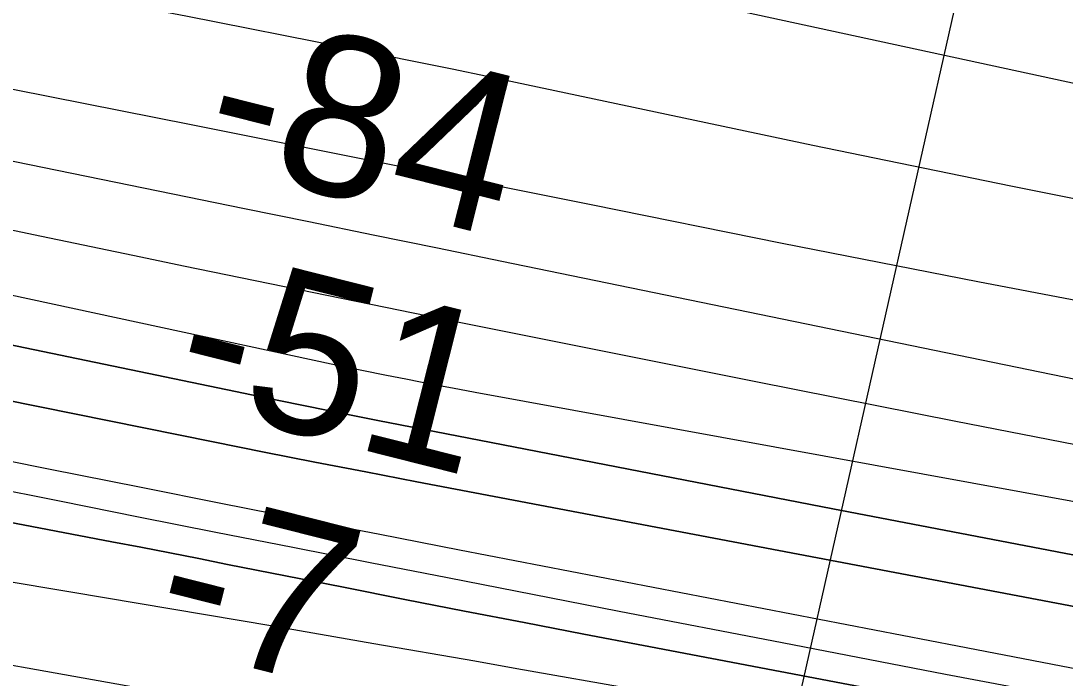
# Model space of a CAD drawing. Extents: x 3734862 to 3772949, y 391520 to 417239.
# Drawn here: x 3746022.5 to 3746460.2, y 404166.1 to 404441.5 of the extents above; entities that cross this region are included whole.
import ezdxf

# ---------------------------------------------------------------- set-up
doc = ezdxf.new("R2010")
doc.units = 0
for name, color, linetype in [('V-RIVR-EDGE', 7, 'Continuous'), ('V-RIVR-RANG', 7, 'Continuous'), ('V-TOPO-DPTH', 7, 'Continuous'), ('V-TOPO-MAJR', 7, 'Continuous'), ('V-TOPO-MINR', 7, 'Continuous'), ('V-TOPO-WATR', 7, 'Continuous')]:
    doc.layers.add(name, color=color, linetype=linetype)

msp = doc.modelspace()

# ---------------------------------------------------------------- linework, layer by layer
at = {"layer": 'V-RIVR-EDGE'}
msp.add_spline([(3743293.35, 404868.11), (3743323.66, 404860.76), (3743346.3, 404858.28), (3743379.44, 404853.34), (3743405.31, 404846), (3743461.88, 404831.3), (3743501.07, 404815.03), (3743532.17, 404803.23), (3743554.39, 404794.68), (3743570.56, 404791), (3743591.99, 404789.33), (3743608.56, 404787.67), (3743623.11, 404785.21), (3743642.51, 404779.91), (3743665.54, 404773.38), (3743754.46, 404755.37), (3743775.88, 404750.46), (3743787.59, 404743.56), (3743806.56, 404731.79), (3743823.12, 404724.06), (3743854.64, 404713.47), (3743871.61, 404707.36), (3743894.23, 404697.6), (3743913.61, 404687.45), (3743935.83, 404677.69), (3743957.24, 404671.16), (3743969.37, 404670.32), (3743994.04, 404671.48), (3744006.98, 404671.04), (3744021.94, 404668.58), (3744046.99, 404661.24), (3744083.36, 404651.85), (3744107.2, 404645.32), (3744132.26, 404641.21), (3744163.79, 404636.28), (3744211.08, 404627.67), (3744243.41, 404620.72), (3744267.26, 404615), (3744300.8, 404605.61), (3744331.1, 404597.45), (3744358.58, 404587.68), (3744378.37, 404580.35), (3744415.54, 404566.11), (3744449.07, 404553.89), (3744477.36, 404545.33), (3744501.6, 404537.59), (3744520.19, 404531.48), (3744538.37, 404526.17), (3744566.65, 404515.19), (3744624.01, 404493.21), (3744650.26, 404478.59), (3744669.24, 404466), (3744673.66, 404457.5), (3744684.97, 404452.62), (3744691.83, 404445.73), (3744698.68, 404435.2), (3744707.56, 404430.32), (3744719.29, 404431.1), (3744724.96, 404433.11), (3744737.49, 404433.49), (3744745.98, 404431.44), (3744765.36, 404420.88), (3744785.14, 404405.87), (3744820.67, 404382.33), (3744830.37, 404379.88), (3744841.68, 404377.42), (3744853.81, 404374.56), (3744865.11, 404368.07), (3744872.78, 404361.98), (3744880.06, 404361.16), (3744903.51, 404359.08), (3744932.61, 404352.94), (3744944.72, 404347.65), (3744955.63, 404344.39), (3744974.61, 404334.23), (3744983.91, 404333.4), (3744995.24, 404333.78), (3745012.21, 404332.12), (3745022.32, 404329.67), (3745030.8, 404325.2), (3745039.29, 404324.77), (3745051.02, 404324.74), (3745074.87, 404324.68), (3745087.4, 404323.04), (3745109.63, 404318.13), (3745128.22, 404313.23), (3745160.16, 404309.51), (3745185.63, 404309.85), (3745207.88, 404311.01), (3745232.96, 404314.99), (3745247.11, 404315.77), (3745261.27, 404315.73), (3745274.6, 404312.46), (3745291.16, 404304.34), (3745304.09, 404298.64), (3745317.02, 404294.16), (3745333.59, 404292.91), (3745358.25, 404290.42), (3745387.76, 404284.69), (3745417.67, 404280.97), (3745454.05, 404273.2), (3745480.71, 404264.64), (3745507.78, 404255.28), (3745530.01, 404249.16), (3745550.22, 404245.47), (3745583.76, 404236.08), (3745619.72, 404227.91), (3745646, 404222.99), (3745654.89, 404220.94), (3745671.46, 404216.86), (3745683.58, 404211.98), (3745696.51, 404208.31), (3745719.14, 404203.4), (3745740.97, 404200.11), (3745764.41, 404195.2), (3745796.35, 404192.29), (3745832.72, 404185.73), (3745847.68, 404182.05), (3745861.81, 404175.95), (3745871.1, 404171.48), (3745887.67, 404168.21), (3745902.23, 404169.38), (3745918.02, 404175.41), (3745932.58, 404177.8), (3745945.93, 404177.77), (3745956.84, 404177.33), (3745971.79, 404172.85), (3746023.92, 404156.55), (3746042.51, 404154.07), (3746070.81, 404150.36), (3746091.43, 404149.91), (3746112.05, 404147.84), (3746132.67, 404145.36), (3746160.15, 404141.65), (3746177.13, 404139.18), (3746193.3, 404138.74), (3746209.48, 404138.3), (3746272.53, 404128.03), (3746296.38, 404124.33), (3746332.76, 404116.96), (3746353.37, 404112.87), (3746368.74, 404112.43), (3746375.61, 404112.41), (3746387.34, 404112.38), (3746403.1, 404109.91), (3746420.88, 404105.83), (3746440.27, 404098.1), (3746450.77, 404091.2), (3746455.2, 404083.91), (3746464.89, 404079.43), (3746485.5, 404070.89), (3746515.4, 404063.54), (3746551.78, 404056.57), (3746563.09, 404054.12), (3746573.59, 404048.43), (3746585.71, 404043.96), (3746610.37, 404041.06), (3746625.74, 404041.43), (3746635.85, 404041.41), (3746653.63, 404036.91), (3746669.39, 404034.45), (3746697.69, 404030.33), (3746728.81, 404025.4), (3746736.5, 404025.79), (3746744.18, 404026.58), (3746752.68, 404029.79), (3746761.58, 404030.98), (3746772.1, 404030.96), (3746781.8, 404028.91), (3746804.82, 404020.77), (3746855.35, 404010.53), (3746863.03, 404010.92), (3746880.43, 404015.73), (3746897.84, 404022.97), (3746904.71, 404024.16), (3746915.63, 404024.54), (3746934.62, 404019.23), (3746946.74, 404012.33), (3746956.03, 404007.86), (3746973, 404001.75), (3746991.59, 403997.66), (3746998.46, 403997.65), (3747003.31, 403997.23), (3747010.18, 403996), (3747017.85, 403989.91), (3747024.31, 403985.45), (3747029.97, 403985.44), (3747036.45, 403990.68), (3747040.91, 403992.28), (3747047.78, 403992.27), (3747054.65, 403992.25), (3747065.97, 403989.8), (3747084.96, 403984.9), (3747096.69, 403984.06), (3747106.39, 403984.03), (3747147.63, 403978.27), (3747177.54, 403976.58), (3747201.8, 403975.31), (3747217.98, 403974.46), (3747231.73, 403974.83), (3747241.83, 403974.8), (3747259.62, 403973.14), (3747333.59, 403961.64), (3747359.06, 403957.93), (3747384.94, 403958.27), (3747403.96, 403962.68), (3747410.83, 403962.66), (3747420.53, 403960.61), (3747433.46, 403957.75), (3747435.48, 403953.7), (3747437.08, 403948.85), (3747439.5, 403945.6), (3747444.35, 403943.17), (3747456.47, 403938.69), (3747480.31, 403932.56), (3747502.54, 403930.08), (3747511.84, 403928.04), (3747522.75, 403925.58), (3747535.68, 403923.13), (3747553.06, 403919.04), (3747578.52, 403912.51), (3747635.91, 403900.64), (3747669.86, 403893.28), (3747690.47, 403889.58), (3747709.47, 403885.9), (3747725.24, 403885.46), (3747740.61, 403885.82), (3747754.75, 403882.96), (3747766.87, 403879.29), (3747778.19, 403875.22), (3747787.48, 403872.77), (3747802.44, 403871.11), (3747819.02, 403870.67), (3747872.78, 403864.06), (3747906.34, 403860.34), (3747953.64, 403855.78), (3747986.38, 403851.65), (3748020.34, 403848.74), (3748057.53, 403842.58), (3748089.86, 403835.22), (3748115.32, 403831.92), (3748133.52, 403831.47), (3748147.26, 403829.42), (3748150.08, 403824.96), (3748152.48, 403814.44), (3748156.9, 403803.11), (3748167, 403798.23), (3748176.7, 403797.4), (3748186.41, 403796.97), (3748193.28, 403796.95), (3748205.02, 403803.39), (3748215.96, 403810.65), (3748222.84, 403813.86), (3748233.76, 403814.65), (3748239.83, 403814.23), (3748245.48, 403811.79), (3748251.14, 403808.94), (3748288.72, 403799.95), (3748317.02, 403796.24), (3748335.61, 403793.77), (3748353.8, 403792.11), (3748366.33, 403788.03), (3748379.26, 403782.34), (3748384.9, 403776.67), (3748389.75, 403775.04), (3748397.84, 403774.61), (3748406.33, 403775.8), (3748426.96, 403778.18), (3748460.52, 403776.07), (3748475.07, 403774.42), (3748491.24, 403772.76), (3748504.18, 403772.73), (3748524.81, 403773.09), (3748537.74, 403772.65), (3748551.89, 403768.97), (3748559.56, 403764.51), (3748568.45, 403761.25), (3748600.38, 403755.11), (3748608.87, 403755.89), (3748624.24, 403755.86), (3748646.47, 403752.97), (3748662.64, 403748.48), (3748676.78, 403746.83), (3748692.94, 403739.51), (3748706.28, 403735.84), (3748725.68, 403732.15), (3748751.14, 403728.45), (3748770.55, 403728), (3748784.3, 403727.96), (3748793.6, 403727.94), (3748809.76, 403723.05), (3748824.71, 403718.97), (3748846.54, 403713.66), (3748865.54, 403711.18), (3748886.16, 403709.92), (3748902.33, 403707.86), (3748920.11, 403704.58), (3748946.78, 403697.64), (3748987.19, 403686.22), (3749018.71, 403678.86), (3749042.97, 403675.56), (3749065.6, 403671.06), (3749091.48, 403670.59), (3749109.27, 403669.33), (3749133.12, 403666.04), (3749146.86, 403664.79), (3749158.98, 403660.32), (3749181.61, 403654.6), (3749198.59, 403651.32), (3749225.68, 403649.64), (3749243.87, 403646.76), (3749268.13, 403645.49), (3749289.15, 403643.41), (3749299.25, 403641.77), (3749316.63, 403635.66), (3749328.75, 403630.78), (3749349.76, 403625.47), (3749370.77, 403619.76), (3749386.94, 403617.29), (3749403.11, 403614.42), (3749420.08, 403610.74), (3749470.59, 403594.85), (3749501.3, 403585.06), (3749524.74, 403580.56), (3749548.19, 403578.88), (3749568, 403577.62), (3749600.74, 403572.28)], degree=3, dxfattribs=at)
at = {"layer": 'V-RIVR-RANG'}
msp.add_line((3746301.48, 403947.2), (3746499.1, 404825.24), dxfattribs=at)
at = {"layer": 'V-TOPO-DPTH'}
for points in [[(3745355.71, 404394.9), (3745823.14, 404296.94), (3745875.84, 404285.97), (3745928.55, 404275.11), (3745981.29, 404264.41), (3746034.06, 404253.81), (3746072.94, 404246.06), (3746106.29, 404239.44), (3746139.65, 404232.86), (3746173.01, 404226.35), (3746206.39, 404219.87), (3746415.1, 404179.58), (3746505.72, 404162.19), (3746596.38, 404144.95), (3746687.07, 404127.93), (3746777.79, 404111.05)], [(3745355.71, 404394.9), (3745823.14, 404296.94), (3745875.84, 404285.97), (3745928.55, 404275.11), (3745981.29, 404264.41), (3746034.06, 404253.81), (3746072.94, 404246.06), (3746106.29, 404239.44), (3746139.65, 404232.86), (3746173.01, 404226.35), (3746206.39, 404219.87), (3746415.1, 404179.58), (3746505.72, 404162.19), (3746596.38, 404144.95), (3746687.07, 404127.93), (3746777.79, 404111.05)], [(3747606.22, 404018.32), (3747372.79, 404055.97), (3747305.12, 404067.01), (3747237.47, 404078.21), (3747169.86, 404089.65), (3747102.28, 404101.25), (3747040.51, 404111.97), (3747003.84, 404118.37), (3746967.19, 404124.84), (3746930.55, 404131.39), (3746893.93, 404138.01), (3746765.59, 404161.34), (3746664.84, 404179.84), (3746564.14, 404198.59), (3746463.5, 404217.69), (3746362.91, 404237.03), (3746172.09, 404274.08), (3746161.71, 404276.12), (3746151.34, 404278.18), (3746140.97, 404280.28), (3746130.61, 404282.41), (3745745.54, 404362.25), (3745674.9, 404377.25), (3745604.37, 404392.72)], [(3747606.22, 404018.32), (3747372.79, 404055.97), (3747305.12, 404067.01), (3747237.47, 404078.21), (3747169.86, 404089.65), (3747102.28, 404101.25), (3747040.51, 404111.97), (3747003.84, 404118.37), (3746967.19, 404124.84), (3746930.55, 404131.39), (3746893.93, 404138.01), (3746765.59, 404161.34), (3746664.84, 404179.84), (3746564.14, 404198.59), (3746463.5, 404217.69), (3746362.91, 404237.03), (3746172.09, 404274.08), (3746161.71, 404276.12), (3746151.34, 404278.18), (3746140.97, 404280.28), (3746130.61, 404282.41), (3745745.54, 404362.25), (3745674.9, 404377.25), (3745604.37, 404392.72)], [(3746908.93, 404111.77), (3746188.48, 404248.38), (3746167.12, 404252.46), (3746145.77, 404256.6), (3746124.43, 404260.81), (3746103.1, 404265.07), (3745956.97, 404294.5), (3745862.66, 404313.88), (3745768.46, 404333.75), (3745674.42, 404354.35), (3745580.48, 404375.44)], [(3745580.48, 404375.44), (3745674.42, 404354.35), (3745768.46, 404333.75), (3745862.66, 404313.88), (3745956.97, 404294.5), (3746103.1, 404265.07), (3746124.43, 404260.81), (3746145.77, 404256.6), (3746167.12, 404252.46), (3746188.48, 404248.38), (3746908.93, 404111.77)], [(3745345.34, 404318.5), (3745682.41, 404239.39), (3745754.83, 404223.02), (3745827.42, 404207.46), (3745900.25, 404193.1), (3745973.25, 404179.54), (3746070.59, 404162.28), (3746095.05, 404158.03), (3746119.53, 404153.87), (3746144.03, 404149.87), (3746168.55, 404145.97), (3746550.65, 404086.37), (3746617.23, 404075.77), (3746683.76, 404064.88), (3746750.22, 404053.57), (3746816.63, 404041.97)], [(3746907.86, 404061.07), (3746283.51, 404179.73), (3746258.48, 404184.51), (3746233.47, 404189.32), (3746208.46, 404194.19), (3746183.46, 404199.08), (3746157.77, 404204.14), (3746145.62, 404206.54), (3746133.48, 404208.93), (3746121.33, 404211.34), (3746109.19, 404213.75), (3746097.05, 404216.15), (3746084.9, 404218.54), (3746072.75, 404220.9), (3746060.6, 404223.24), (3746010.23, 404232.89), (3745972.87, 404239.94), (3745935.48, 404246.84), (3745898.06, 404253.53), (3745860.61, 404260.08), (3745610.86, 404302.99)], [(3746907.86, 404061.07), (3746283.51, 404179.73), (3746258.48, 404184.51), (3746233.47, 404189.32), (3746208.46, 404194.19), (3746183.46, 404199.08), (3746157.77, 404204.14), (3746145.62, 404206.54), (3746133.48, 404208.93), (3746121.33, 404211.34), (3746109.19, 404213.75), (3746097.05, 404216.15), (3746084.9, 404218.54), (3746072.75, 404220.9), (3746060.6, 404223.24), (3746010.23, 404232.89), (3745972.87, 404239.94), (3745935.48, 404246.84), (3745898.06, 404253.53), (3745860.61, 404260.08), (3745610.86, 404302.99)]]:
    msp.add_lwpolyline(points, dxfattribs=at)
at = {"layer": 'V-TOPO-MAJR'}
for points in [[(3745577.83, 404604.32), (3745642.82, 404590.16), (3745707.86, 404576.22), (3745772.93, 404562.41), (3746123.33, 404488.66), (3746162.12, 404480.47), (3746200.9, 404472.23), (3746239.67, 404463.92), (3746278.42, 404455.57), (3746822, 404337.99), (3746851.09, 404331.78), (3746880.19, 404325.65), (3746909.33, 404319.66), (3746938.48, 404313.77), (3746959.47, 404309.58), (3746978.17, 404305.98), (3746996.89, 404302.55), (3747015.67, 404299.38), (3747034.47, 404296.39), (3747053.3, 404293.56), (3747072.14, 404290.77), (3747090.99, 404288.06), (3747109.84, 404285.39), (3747614.19, 404214.96)], [(3745489.49, 404440.55), (3746154.53, 404297.31), (3746155.36, 404297.14), (3746156.19, 404296.96), (3746157.02, 404296.79), (3746157.85, 404296.62), (3746175.1, 404293.16), (3746184.56, 404291.29), (3746194.03, 404289.45), (3746203.51, 404287.66), (3746212.99, 404285.9), (3746920.63, 404156.8), (3746945.82, 404152.24), (3746971.01, 404147.73), (3746996.22, 404143.29), (3747021.44, 404138.9), (3747415.35, 404070.87), (3747453.26, 404064.39), (3747491.18, 404058)]]:
    msp.add_lwpolyline(points, dxfattribs=at)
at = {"layer": 'V-TOPO-MINR'}
for points in [[(3745611.32, 404524.62), (3745665.94, 404515.19), (3745720.62, 404506.15), (3745775.35, 404497.35), (3745896.77, 404478.26), (3745945.6, 404470.29), (3745994.37, 404461.93), (3746043.03, 404452.99), (3746091.63, 404443.67), (3746159.41, 404430.25), (3746174.05, 404427.32), (3746188.69, 404424.35), (3746203.32, 404421.33), (3746217.94, 404418.27), (3746354.52, 404389.42), (3746437.5, 404372.3), (3746520.58, 404355.69), (3746603.81, 404339.85), (3746687.14, 404324.52), (3746964.78, 404274.79)], [(3745618.93, 404493.36), (3745685.6, 404479.42), (3745752.35, 404465.86), (3746093.91, 404398.05), (3746135.82, 404389.71), (3746177.72, 404381.35), (3746219.62, 404372.94), (3746261.51, 404364.52), (3746341.59, 404348.37), (3746423.59, 404332.24), (3746505.69, 404316.61), (3746587.92, 404301.75), (3746670.25, 404287.39), (3746922.66, 404244.59), (3746954.08, 404239.57), (3746985.56, 404234.96), (3747017.12, 404230.95), (3747048.74, 404227.35), (3747429.45, 404187.65), (3747469.22, 404183.29)], [(3745393.24, 404489.18), (3745892.66, 404380.8), (3745937.68, 404371.09), (3745982.72, 404361.47), (3746027.78, 404351.97), (3746072.86, 404342.56), (3746090.65, 404338.87), (3746126.86, 404331.4), (3746163.08, 404323.98), (3746199.31, 404316.65), (3746235.56, 404309.36), (3746330.59, 404290.37), (3746414.4, 404273.8), (3746498.25, 404257.47), (3746582.17, 404241.48), (3746666.13, 404225.73), (3746945.01, 404174)], [(3745611.27, 404469.68), (3745704.24, 404449.16), (3745797.28, 404428.99), (3745890.43, 404409.33), (3745983.65, 404390.02), (3746116.3, 404362.92), (3746143.26, 404357.41), (3746170.21, 404351.89), (3746197.15, 404346.36), (3746224.1, 404340.83), (3746753.9, 404231.87), (3746791.16, 404224.3)], [(3745355.71, 404394.9), (3745823.14, 404296.94), (3745875.84, 404285.97), (3745928.55, 404275.11), (3745981.29, 404264.41), (3746034.06, 404253.81), (3746072.94, 404246.06), (3746106.29, 404239.44), (3746139.65, 404232.86), (3746173.01, 404226.35), (3746206.39, 404219.87), (3746415.1, 404179.58), (3746505.72, 404162.19), (3746596.38, 404144.95), (3746687.07, 404127.93), (3746777.79, 404111.05)], [(3745604.37, 404392.72), (3745674.9, 404377.25), (3745745.54, 404362.25), (3746130.61, 404282.41), (3746140.97, 404280.28), (3746151.34, 404278.18), (3746161.71, 404276.12), (3746172.09, 404274.08), (3746362.91, 404237.03), (3746463.5, 404217.69), (3746564.14, 404198.59), (3746664.84, 404179.84), (3746765.59, 404161.34), (3746893.93, 404138.01), (3746930.55, 404131.39), (3746967.19, 404124.84), (3747003.84, 404118.37), (3747040.51, 404111.97), (3747102.28, 404101.25), (3747169.86, 404089.65), (3747237.47, 404078.21), (3747305.12, 404067.01), (3747372.79, 404055.97), (3747606.22, 404018.32)], [(3745580.48, 404375.44), (3745674.42, 404354.35), (3745768.46, 404333.75), (3745862.66, 404313.88), (3745956.97, 404294.5), (3746103.1, 404265.07), (3746124.43, 404260.81), (3746145.77, 404256.6), (3746167.12, 404252.46), (3746188.48, 404248.38), (3746908.93, 404111.77)], [(3745608.38, 404325.75), (3745942.26, 404259.46), (3745974.64, 404253.03), (3746007.02, 404246.6), (3746039.41, 404240.16), (3746071.79, 404233.72), (3746104.17, 404227.3), (3746136.56, 404220.9), (3746168.96, 404214.54), (3746201.36, 404208.2), (3746273.28, 404194.18), (3746341.66, 404180.93), (3746410.06, 404167.79), (3746478.49, 404154.81), (3746546.94, 404141.94), (3746923.2, 404071.67), (3746940.23, 404068.55), (3746957.27, 404065.49), (3746974.33, 404062.53), (3746991.4, 404059.64), (3747466.94, 403980.6)], [(3745610.86, 404302.99), (3745860.61, 404260.08), (3745898.06, 404253.53), (3745935.48, 404246.84), (3745972.87, 404239.94), (3746010.23, 404232.89), (3746060.6, 404223.24), (3746072.75, 404220.9), (3746084.9, 404218.54), (3746097.05, 404216.15), (3746109.19, 404213.75), (3746121.33, 404211.34), (3746133.48, 404208.93), (3746145.62, 404206.54), (3746157.77, 404204.14), (3746183.46, 404199.08), (3746208.46, 404194.19), (3746233.47, 404189.32), (3746258.48, 404184.51), (3746283.51, 404179.73), (3746907.86, 404061.07)], [(3745564.21, 404290.03), (3745655.97, 404270.36), (3745748.13, 404252.63), (3745840.55, 404236.18), (3746043.44, 404202.29), (3746085.8, 404195.16), (3746128.16, 404187.95), (3746170.5, 404180.64), (3746212.82, 404173.26), (3746230.39, 404170.17), (3746281.47, 404161.11), (3746332.53, 404151.92), (3746383.56, 404142.55), (3746434.57, 404133.07), (3746888.93, 404047.76)]]:
    msp.add_lwpolyline(points, dxfattribs=at)
at = {"layer": 'V-TOPO-WATR'}
msp.add_lwpolyline([(3745345.34, 404318.5), (3745682.41, 404239.39), (3745754.83, 404223.02), (3745827.42, 404207.46), (3745900.25, 404193.1), (3745973.25, 404179.54), (3746070.59, 404162.28), (3746095.05, 404158.03), (3746119.53, 404153.87), (3746144.03, 404149.87), (3746168.55, 404145.97), (3746550.65, 404086.37), (3746617.23, 404075.77), (3746683.76, 404064.88), (3746750.22, 404053.57), (3746816.63, 404041.97)], dxfattribs=at)

# ---------------------------------------------------------------- texts
at = {"layer": 'V-RIVR-RANG'}
for s, p in [('-84', (3746096.4, 404382.39)), ('-51', (3746083.96, 404282.39)), ('-7', (3746075.6, 404181.37))]:
    msp.add_text(s, height=67, rotation=345.8316, dxfattribs=at).set_placement(p)

doc.saveas('drawing.dxf')
